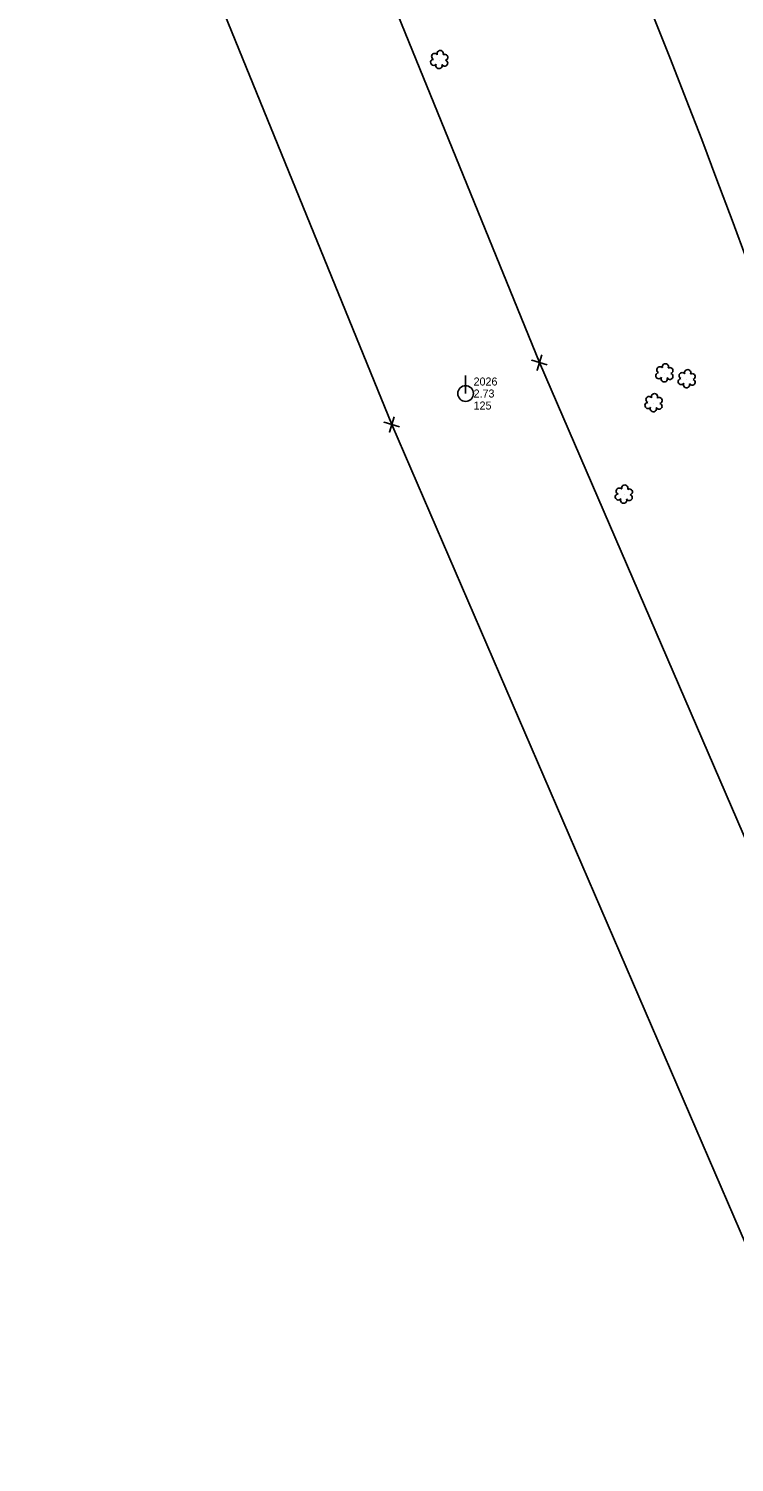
# Model space of a CAD drawing. Extents: x 3040896 to 3051146, y 687568 to 732976.
# Drawn here: x 3044434.4 to 3044654.7, y 720138 to 720585.9 of the extents above; entities that cross this region are included whole.
import ezdxf

# ---------------------------------------------------------------- set-up
doc = ezdxf.new("R2010")
doc.units = 0
for name, color, linetype in [('Exist Horizontal Alignment', 7, 'Continuous'), ('Exist Property Corner CELL', 7, 'Continuous'), ('Exist Right of Way Easement Line', 7, 'Continuous'), ('Exist Right of Way Line', 7, 'Continuous'), ('Exist Utilities Power Pole CELL', 7, 'Continuous'), ('Exist Utilities Power Pole Cogo Comment', 7, 'Continuous'), ('Exist Utilities Power Pole Cogo Elevation', 7, 'Continuous'), ('Exist Utilities Power Pole Cogo Number', 7, 'Continuous'), ('Exist Vegetation Shrub CELL', 7, 'Continuous')]:
    doc.layers.add(name, color=color, linetype=linetype)

# ---------------------------------------------------------------- blocks, each defined once
blk = doc.blocks.new('EXIST UTILITIES POWER POLE')
at = {"layer": 'Exist Utilities Power Pole CELL'}
for q in [(0, 0.1125), (0, 0)]:
    blk.add_line((0, 0), q, dxfattribs=at)
blk.add_circle((0, 0), 0.049, dxfattribs=at)

msp = doc.modelspace()

# ---------------------------------------------------------------- linework, layer by layer
at = {"layer": 'Exist Horizontal Alignment'}
msp.add_arc((3042014.84, 719546.42), 2865.07, 12.13184, 29.6925, dxfattribs=at)
at = {"layer": 'Exist Property Corner CELL'}
for p, q in [((3044593.83, 720481.58), (3044593.83, 720481.58)), ((3044547.72, 720462.24), (3044547.72, 720462.24))]:
    msp.add_line(p, q, dxfattribs=at)
for points in [[(3044596.23, 720480.86), (3044591.44, 720482.29), (3044593.83, 720481.58), (3044593.12, 720479.18), (3044594.55, 720483.97)], [(3044550.12, 720461.52), (3044545.33, 720462.96), (3044547.72, 720462.24), (3044547, 720459.85), (3044548.44, 720464.64)]]:
    msp.add_lwpolyline(points, dxfattribs=at)
at = {"layer": 'Exist Right of Way Easement Line'}
for p, q in [((3044593.83, 720481.58), (3044480.71, 720759.57)), ((3044547.72, 720462.24), (3044434.41, 720740.7)), ((3044712.48, 720206.74), (3044593.83, 720481.58)), ((3044664.4, 720191.97), (3044547.72, 720462.24))]:
    msp.add_line(p, q, dxfattribs=at)
at = {"layer": 'Exist Right of Way Line'}
for radius in [2915.07, 2815.07]:
    msp.add_arc((3042014.84, 719546.42), radius, 12.13184, 29.6925, dxfattribs=at)
at = {"layer": 'Exist Vegetation Shrub CELL'}
for p, q in [((3044562.62, 720576.05), (3044562.62, 720576.05)), ((3044632.93, 720478.19), (3044632.93, 720478.19)), ((3044639.87, 720476.34), (3044639.87, 720476.34)), ((3044629.52, 720468.87), (3044629.52, 720468.87)), ((3044620.25, 720440.31), (3044620.25, 720440.31))]:
    msp.add_line(p, q, dxfattribs=at)
for centre, radius, start, end in [((3044560.82, 720575.35), 0.955, 95.1099, 327.9534), ((3044561.14, 720577.18), 0.968, 35.8908, 245.4216), ((3044562.85, 720578.09), 0.99, 334.8391, 200.4717), ((3044564.26, 720575.12), 0.937, 204.9913, 73.4601), ((3044564.3, 720576.92), 0.929, 284.4567, 126.0861), ((3044562.5, 720574.37), 0.984, 151.2797, 21.387), ((3044631.13, 720477.48), 0.955, 95.1099, 327.9534), ((3044631.44, 720479.32), 0.968, 35.8908, 245.4216), ((3044632.8, 720476.5), 0.984, 151.2797, 21.387), ((3044633.16, 720480.23), 0.99, 334.8391, 200.4717), ((3044634.56, 720477.26), 0.937, 204.9913, 73.4601), ((3044634.6, 720479.06), 0.929, 284.4567, 126.0861), ((3044638.38, 720477.47), 0.968, 35.8908, 245.4216), ((3044640.09, 720478.38), 0.99, 334.8391, 200.4717), ((3044641.54, 720477.21), 0.929, 284.4567, 126.0861), ((3044638.06, 720475.64), 0.955, 95.1099, 327.9534), ((3044639.74, 720474.66), 0.984, 151.2797, 21.387), ((3044641.5, 720475.41), 0.937, 204.9913, 73.4601), ((3044627.72, 720468.17), 0.955, 95.1099, 327.9534), ((3044628.04, 720470), 0.968, 35.8908, 245.4216), ((3044629.75, 720470.91), 0.99, 334.8391, 200.4717), ((3044631.16, 720467.94), 0.937, 204.9913, 73.4601), ((3044631.19, 720469.74), 0.929, 284.4567, 126.0861), ((3044629.39, 720467.19), 0.984, 151.2797, 21.387), ((3044618.76, 720441.43), 0.968, 35.8908, 245.4216), ((3044620.48, 720442.35), 0.99, 334.8391, 200.4717), ((3044621.92, 720441.17), 0.929, 284.4567, 126.0861), ((3044618.45, 720439.6), 0.955, 95.1099, 327.9534), ((3044620.12, 720438.62), 0.984, 151.2797, 21.387), ((3044621.88, 720439.38), 0.937, 204.9913, 73.4601)]:
    msp.add_arc(centre, radius, start, end, dxfattribs=at)

# ---------------------------------------------------------------- block references
at = {"layer": 'Exist Utilities Power Pole CELL', "xscale": 50, "yscale": 50}
msp.add_blockref('EXIST UTILITIES POWER POLE', (3044570.78, 720471.91), dxfattribs=at)

# ---------------------------------------------------------------- texts
at = {"layer": 'Exist Utilities Power Pole Cogo Comment'}
msp.add_text('125', height=2.5, dxfattribs=at).set_placement((3044573.28, 720466.91))
at = {"layer": 'Exist Utilities Power Pole Cogo Elevation'}
msp.add_text('2.73', height=2.5, dxfattribs=at).set_placement((3044573.28, 720470.66))
at = {"layer": 'Exist Utilities Power Pole Cogo Number'}
msp.add_text('2026', height=2.5, dxfattribs=at).set_placement((3044573.28, 720474.41))

doc.saveas('drawing.dxf')
